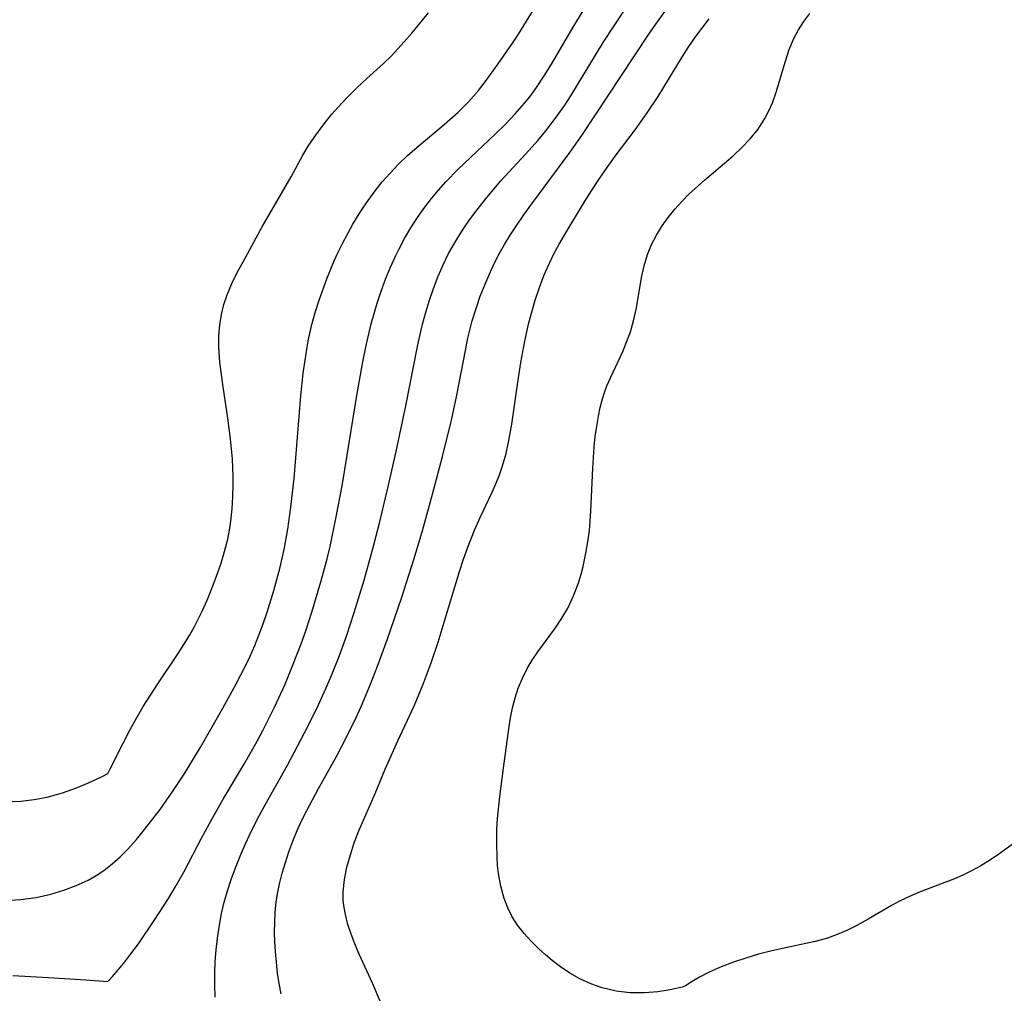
# Model space of a CAD drawing. Header units: metres. Extents: x 1073367 to 1082519, y 1569854 to 1574957.
# Tile 523 of 656: x 1077866 to 1078003, y 1573861 to 1573996. Entities that reach past the tile are written whole.
import ezdxf

# ---------------------------------------------------------------- set-up
doc = ezdxf.new("R2010")
doc.units = ezdxf.units.M
doc.layers.add('CGG_CurvaNivelLidar_v1', color=253, linetype='Continuous', lineweight=30)

msp = doc.modelspace()

# ---------------------------------------------------------------- linework, layer by layer
at = {"layer": 'CGG_CurvaNivelLidar_v1'}
for p, q in [((1077935.3679, 1573993.6183, 72.5), (1077938.1963, 1573998.1609, 72.5)), ((1077954.3988, 1573995.0177, 71), (1077956.5064, 1573997.9655, 71)), ((1077920.6326, 1573993.7701, 73), (1077922.9083, 1573996.5597, 73)), ((1077943.095, 1573994.8057, 72), (1077944.6906, 1573997.4348, 72)), ((1077948.6144, 1573994.7835, 71.5), (1077950.3355, 1573997.3626, 71.5)), ((1077974.8885, 1573995.3851, 70), (1077975.7334, 1573996.4745, 70)), ((1077939.9555, 1573989.4467, 72), (1077943.095, 1573994.8057, 72)), ((1077947.1326, 1573992.4457, 71.5), (1077948.6144, 1573994.7835, 71.5)), ((1077953.3409, 1573993.464, 71), (1077954.3988, 1573995.0177, 71)), ((1077959.8921, 1573993.2243, 70.5), (1077961.7842, 1573995.7213, 70.5)), ((1077974.1396, 1573994.227, 70), (1077974.8885, 1573995.3851, 70)), ((1077919.5697, 1573992.5502, 73), (1077920.6326, 1573993.7701, 73)), ((1077934.4521, 1573992.2256, 72.5), (1077935.3679, 1573993.6183, 72.5)), ((1077944.1576, 1573979.5829, 71), (1077953.3409, 1573993.464, 71)), ((1077973.4951, 1573993.0052, 70), (1077974.1396, 1573994.227, 70)), ((1077917.7841, 1573990.629, 73), (1077919.5697, 1573992.5502, 73)), ((1077932.5731, 1573989.4826, 72.5), (1077934.4521, 1573992.2256, 72.5)), ((1077942.6362, 1573985.0892, 71.5), (1077947.1326, 1573992.4457, 71.5)), ((1077958.9715, 1573991.8892, 70.5), (1077959.8921, 1573993.2243, 70.5)), ((1077972.8677, 1573991.4763, 70), (1077973.4951, 1573993.0052, 70)), ((1077916.6746, 1573989.5595, 73), (1077917.7841, 1573990.629, 73)), ((1077958.0872, 1573990.5079, 70.5), (1077958.9715, 1573991.8892, 70.5)), ((1077972.3456, 1573989.8907, 70), (1077972.8677, 1573991.4763, 70)), ((1077914.3942, 1573987.4785, 73), (1077916.6746, 1573989.5595, 73)), ((1077930.7814, 1573986.9986, 72.5), (1077932.5731, 1573989.4826, 72.5)), ((1077938.951, 1573987.8211, 72), (1077939.9555, 1573989.4467, 72)), ((1077955.5284, 1573986.2794, 70.5), (1077958.0872, 1573990.5079, 70.5)), ((1077971.0783, 1573985.5974, 70), (1077972.3456, 1573989.8907, 70)), ((1077913.012, 1573986.1662, 73), (1077914.3942, 1573987.4785, 73)), ((1077929.8435, 1573985.7986, 72.5), (1077930.7814, 1573986.9986, 72.5)), ((1077937.8924, 1573986.2373, 72), (1077938.951, 1573987.8211, 72)), ((1077911.6671, 1573984.8198, 73), (1077913.012, 1573986.1662, 73)), ((1077928.4799, 1573984.2288, 72.5), (1077929.8435, 1573985.7986, 72.5)), ((1077936.9351, 1573984.9391, 72), (1077937.8924, 1573986.2373, 72)), ((1077954.7069, 1573984.9832, 70.5), (1077955.5284, 1573986.2794, 70.5)), ((1077970.5386, 1573984.0976, 70), (1077971.0783, 1573985.5974, 70)), ((1077910.3665, 1573983.4444, 73), (1077911.6671, 1573984.8198, 73)), ((1077927.0252, 1573982.7856, 72.5), (1077928.4799, 1573984.2288, 72.5)), ((1077934.924, 1573982.5641, 72), (1077936.2101, 1573984.0319, 72)), ((1077936.2101, 1573984.0319, 72), (1077936.9351, 1573984.9391, 72)), ((1077941.789, 1573983.7841, 71.5), (1077942.6362, 1573985.0892, 71.5)), ((1077953.1036, 1573982.5774, 70.5), (1077954.7069, 1573984.9832, 70.5)), ((1077970.0528, 1573982.989, 70), (1077970.5386, 1573984.0976, 70)), ((1077908.7984, 1573981.6184, 73), (1077909.5305, 1573982.5068, 73)), ((1077909.5305, 1573982.5068, 73), (1077910.3665, 1573983.4444, 73)), ((1077925.0904, 1573981.0939, 72.5), (1077927.0252, 1573982.7856, 72.5)), ((1077933.5706, 1573981.1501, 72), (1077934.924, 1573982.5641, 72)), ((1077940.249, 1573981.5991, 71.5), (1077941.789, 1573983.7841, 71.5)), ((1077951.5355, 1573980.3692, 70.5), (1077953.1036, 1573982.5774, 70.5)), ((1077969.4914, 1573981.9191, 70), (1077970.0528, 1573982.989, 70)), ((1077907.9171, 1573980.4686, 73), (1077908.7984, 1573981.6184, 73)), ((1077921.3731, 1573977.9793, 72.5), (1077925.0904, 1573981.0939, 72.5)), ((1077932.1725, 1573979.7714, 72), (1077933.5706, 1573981.1501, 72)), ((1077939.1743, 1573980.2186, 71.5), (1077940.249, 1573981.5991, 71.5)), ((1077968.5527, 1573980.4721, 70), (1077969.4914, 1573981.9191, 70)), ((1077907.0769, 1573979.2865, 73), (1077907.9171, 1573980.4686, 73)), ((1077927.0378, 1573974.9057, 72), (1077932.1725, 1573979.7714, 72)), ((1077938.0509, 1573978.8765, 71.5), (1077939.1743, 1573980.2186, 71.5)), ((1077948.7888, 1573976.7292, 70.5), (1077951.5355, 1573980.3692, 70.5)), ((1077967.4684, 1573979.1177, 70), (1077968.5527, 1573980.4721, 70)), ((1077906.281, 1573978.0754, 73), (1077907.0769, 1573979.2865, 73)), ((1077936.8768, 1573977.5568, 71.5), (1077938.0509, 1573978.8765, 71.5)), ((1077942.5033, 1573977.229, 71), (1077944.1576, 1573979.5829, 71)), ((1077966.3283, 1573977.9177, 70), (1077967.4684, 1573979.1177, 70)), ((1077905.5349, 1573976.8367, 73), (1077906.281, 1573978.0754, 73)), ((1077920.0369, 1573976.7826, 72.5), (1077921.3731, 1573977.9793, 72.5)), ((1077932.9594, 1573973.2867, 71.5), (1077936.8768, 1573977.5568, 71.5)), ((1077937.2547, 1573970.1241, 71), (1077942.5033, 1573977.229, 71)), ((1077965.1082, 1573976.7742, 70), (1077966.3283, 1573977.9177, 70)), ((1077903.9087, 1573973.8543, 73), (1077905.5349, 1573976.8367, 73)), ((1077918.7392, 1573975.5495, 72.5), (1077920.0369, 1573976.7826, 72.5)), ((1077947.3239, 1573974.6634, 70.5), (1077948.7888, 1573976.7292, 70.5)), ((1077961.1814, 1573973.4172, 70), (1077965.1082, 1573976.7742, 70)), ((1077916.5082, 1573973.1333, 72.5), (1077917.5966, 1573974.3761, 72.5)), ((1077917.5966, 1573974.3761, 72.5), (1077918.7392, 1573975.5495, 72.5)), ((1077925.3202, 1573973.1473, 72), (1077927.0378, 1573974.9057, 72)), ((1077946.4321, 1573973.3429, 70.5), (1077947.3239, 1573974.6634, 70.5)), ((1077901.7191, 1573970.1099, 73), (1077903.9087, 1573973.8543, 73)), ((1077915.3819, 1573971.7089, 72.5), (1077916.5082, 1573973.1333, 72.5)), ((1077924.3067, 1573972.0116, 72), (1077925.3202, 1573973.1473, 72)), ((1077931.0005, 1573970.9768, 71.5), (1077932.9594, 1573973.2867, 71.5)), ((1077944.6875, 1573970.5987, 70.5), (1077946.4321, 1573973.3429, 70.5)), ((1077959.7959, 1573972.2034, 70), (1077961.1814, 1573973.4172, 70)), ((1077914.3182, 1573970.2316, 72.5), (1077915.3819, 1573971.7089, 72.5)), ((1077923.3361, 1573970.8404, 72), (1077924.3067, 1573972.0116, 72)), ((1077959.0145, 1573971.4754, 70), (1077959.7959, 1573972.2034, 70)), ((1077913.3144, 1573968.7084, 72.5), (1077914.3182, 1573970.2316, 72.5)), ((1077922.4105, 1573969.6344, 72), (1077923.3361, 1573970.8404, 72)), ((1077929.7877, 1573969.442, 71.5), (1077931.0005, 1573970.9768, 71.5)), ((1077941.7828, 1573965.854, 70.5), (1077944.6875, 1573970.5987, 70.5)), ((1077957.0221, 1573969.3535, 70), (1077957.9892, 1573970.4372, 70)), ((1077957.9892, 1573970.4372, 70), (1077959.0145, 1573971.4754, 70)), ((1077899.9478, 1573966.9928, 73), (1077901.7191, 1573970.1099, 73)), ((1077921.42, 1573968.2271, 72), (1077922.4105, 1573969.6344, 72)), ((1077928.623, 1573967.8753, 71.5), (1077929.7877, 1573969.442, 71.5)), ((1077936.1347, 1573968.5665, 71), (1077937.2547, 1573970.1241, 71)), ((1077956.1184, 1573968.2273, 70), (1077957.0221, 1573969.3535, 70)), ((1077912.4496, 1573967.2808, 72.5), (1077913.3144, 1573968.7084, 72.5)), ((1077920.488, 1573966.7802, 72), (1077921.42, 1573968.2271, 72)), ((1077927.7267, 1573966.5883, 71.5), (1077928.623, 1573967.8753, 71.5)), ((1077935.0465, 1573966.992, 71), (1077936.1347, 1573968.5665, 71)), ((1077955.2864, 1573967.0595, 70), (1077956.1184, 1573968.2273, 70)), ((1077897.2422, 1573962.0838, 73), (1077899.9478, 1573966.9928, 73)), ((1077911.7335, 1573966.0103, 72.5), (1077912.4496, 1573967.2808, 72.5)), ((1077919.6134, 1573965.2974, 72), (1077920.488, 1573966.7802, 72)), ((1077926.8782, 1573965.2734, 71.5), (1077927.7267, 1573966.5883, 71.5)), ((1077934.2311, 1573965.7488, 71), (1077935.0465, 1573966.992, 71)), ((1077954.4982, 1573965.7818, 70), (1077955.2864, 1573967.0595, 70)), ((1077911.0538, 1573964.7188, 72.5), (1077911.7335, 1573966.0103, 72.5)), ((1077918.7995, 1573963.7802, 72), (1077919.6134, 1573965.2974, 72)), ((1077926.2754, 1573964.2565, 71.5), (1077926.8782, 1573965.2734, 71.5)), ((1077933.4533, 1573964.486, 71), (1077934.2311, 1573965.7488, 71)), ((1077941.0151, 1573964.533, 70.5), (1077941.7828, 1573965.854, 70.5)), ((1077953.8144, 1573964.4583, 70), (1077954.4982, 1573965.7818, 70)), ((1077909.8742, 1573962.2122, 72.5), (1077910.4132, 1573963.4068, 72.5)), ((1077910.4132, 1573963.4068, 72.5), (1077911.0538, 1573964.7188, 72.5)), ((1077918.386, 1573962.9426, 72), (1077918.7995, 1573963.7802, 72)), ((1077925.71, 1573963.2191, 71.5), (1077926.2754, 1573964.2565, 71.5)), ((1077932.7236, 1573963.1981, 71), (1077933.4533, 1573964.486, 71)), ((1077940.2934, 1573963.1901, 70.5), (1077941.0151, 1573964.533, 70.5)), ((1077953.2515, 1573963.0886, 70), (1077953.8144, 1573964.4583, 70)), ((1077896.4422, 1573960.5728, 73), (1077897.2422, 1573962.0838, 73)), ((1077908.8538, 1573959.712, 72.5), (1077909.8742, 1573962.2122, 72.5)), ((1077917.6554, 1573961.3279, 72), (1077918.386, 1573962.9426, 72)), ((1077924.9562, 1573961.6717, 71.5), (1077925.71, 1573963.2191, 71.5)), ((1077932.0676, 1573961.9171, 71), (1077932.7236, 1573963.1981, 71)), ((1077939.3854, 1573961.2739, 70.5), (1077940.2934, 1573963.1901, 70.5)), ((1077952.7804, 1573961.5165, 70), (1077953.2515, 1573963.0886, 70)), ((1077916.9853, 1573959.6841, 72), (1077917.6554, 1573961.3279, 72)), ((1077924.2747, 1573960.0881, 71.5), (1077924.9562, 1573961.6717, 71.5)), ((1077931.4577, 1573960.6126, 71), (1077932.0676, 1573961.9171, 71)), ((1077938.9639, 1573960.2824, 70.5), (1077939.3854, 1573961.2739, 70.5)), ((1077952.4291, 1573959.9038, 70), (1077952.7804, 1573961.5165, 70)), ((1077895.7003, 1573959.049, 73), (1077896.4422, 1573960.5728, 73)), ((1077907.7806, 1573956.7547, 72.5), (1077908.8538, 1573959.712, 72.5)), ((1077916.3687, 1573958.0167, 72), (1077916.9853, 1573959.6841, 72)), ((1077923.615, 1573958.3637, 71.5), (1077924.2747, 1573960.0881, 71.5)), ((1077930.7527, 1573958.9678, 71), (1077931.4577, 1573960.6126, 71)), ((1077938.3005, 1573958.5329, 70.5), (1077938.9639, 1573960.2824, 70.5)), ((1077951.708, 1573955.7041, 70), (1077952.4291, 1573959.9038, 70)), ((1077895.0513, 1573957.5005, 73), (1077895.7003, 1573959.049, 73)), ((1077915.803, 1573956.3289, 72), (1077916.3687, 1573958.0167, 72)), ((1077923.0624, 1573956.7473, 71.5), (1077923.615, 1573958.3637, 71.5)), ((1077930.1031, 1573957.2988, 71), (1077930.7527, 1573958.9678, 71)), ((1077937.7104, 1573956.7509, 70.5), (1077938.3005, 1573958.5329, 70.5)), ((1077894.595, 1573956.1425, 73), (1077895.0513, 1573957.5005, 73)), ((1077907.2341, 1573955.0465, 72.5), (1077907.7806, 1573956.7547, 72.5)), ((1077922.5607, 1573955.1112, 71.5), (1077923.0624, 1573956.7473, 71.5)), ((1077929.5122, 1573955.6075, 71), (1077930.1031, 1573957.2988, 71)), ((1077937.1823, 1573954.9442, 70.5), (1077937.7104, 1573956.7509, 70.5)), ((1077894.2443, 1573954.7601, 73), (1077894.595, 1573956.1425, 73)), ((1077914.975, 1573953.468, 72), (1077915.803, 1573956.3289, 72)), ((1077928.988, 1573953.8936, 71), (1077929.5122, 1573955.6075, 71)), ((1077951.3133, 1573953.892, 70), (1077951.708, 1573955.7041, 70)), ((1077894.0106, 1573953.3559, 73), (1077894.2443, 1573954.7601, 73)), ((1077906.7809, 1573953.3994, 72.5), (1077907.2341, 1573955.0465, 72.5)), ((1077922.1095, 1573953.4576, 71.5), (1077922.5607, 1573955.1112, 71.5)), ((1077928.3898, 1573951.5022, 71), (1077928.988, 1573953.8936, 71)), ((1077936.7858, 1573953.4205, 70.5), (1077937.1823, 1573954.9442, 70.5)), ((1077950.8858, 1573952.3989, 70), (1077951.3133, 1573953.892, 70)), ((1077893.8986, 1573951.8176, 73), (1077894.0106, 1573953.3559, 73)), ((1077906.2804, 1573951.1104, 72.5), (1077906.7809, 1573953.3994, 72.5)), ((1077914.2795, 1573950.4934, 72), (1077914.975, 1573953.468, 72)), ((1077921.4444, 1573950.5876, 71.5), (1077922.1095, 1573953.4576, 71.5)), ((1077936.2626, 1573951.0722, 70.5), (1077936.7858, 1573953.4205, 70.5)), ((1077893.906, 1573950.2608, 73), (1077893.8986, 1573951.8176, 73)), ((1077906.0134, 1573949.6291, 72.5), (1077906.2804, 1573951.1104, 72.5)), ((1077928.0342, 1573949.8047, 71), (1077928.3898, 1573951.5022, 71)), ((1077950.3637, 1573950.9385, 70), (1077950.8858, 1573952.3989, 70)), ((1077894.0469, 1573948.1898, 73), (1077893.906, 1573950.2608, 73)), ((1077913.824, 1573948.215, 72), (1077914.2795, 1573950.4934, 72)), ((1077919.771, 1573942.1308, 71.5), (1077921.4444, 1573950.5876, 71.5)), ((1077926.8592, 1573943.5985, 71), (1077928.0342, 1573949.8047, 71)), ((1077935.715, 1573948.1347, 70.5), (1077936.2626, 1573951.0722, 70.5)), ((1077949.8187, 1573949.6561, 70), (1077950.3637, 1573950.9385, 70)), ((1077905.5812, 1573946.6413, 72.5), (1077906.0134, 1573949.6291, 72.5)), ((1077948.1148, 1573946.0119, 70), (1077949.8187, 1573949.6561, 70)), ((1077894.4284, 1573945.0776, 73), (1077894.0469, 1573948.1898, 73)), ((1077913.0038, 1573943.5428, 72), (1077913.824, 1573948.215, 72)), ((1077935.2314, 1573945.0967, 70.5), (1077935.715, 1573948.1347, 70.5)), ((1077905.2604, 1573943.5217, 72.5), (1077905.5812, 1573946.6413, 72.5)), ((1077947.6375, 1573944.8746, 70), (1077948.1148, 1573946.0119, 70)), ((1077895.1276, 1573940.4075, 73), (1077894.4284, 1573945.0776, 73)), ((1077934.4431, 1573939.5835, 70.5), (1077935.2314, 1573945.0967, 70.5)), ((1077947.3098, 1573943.9868, 70), (1077947.6375, 1573944.8746, 70)), ((1077904.3159, 1573932.0425, 72.5), (1077905.2604, 1573943.5217, 72.5)), ((1077911.678, 1573935.3023, 72), (1077913.0038, 1573943.5428, 72)), ((1077926.1045, 1573940.1587, 71), (1077926.8592, 1573943.5985, 71)), ((1077946.7115, 1573941.9022, 70), (1077947.0212, 1573943.0835, 70)), ((1077947.0212, 1573943.0835, 70), (1077947.3098, 1573943.9868, 70)), ((1077918.4413, 1573935.7817, 71.5), (1077919.771, 1573942.1308, 71.5)), ((1077946.4578, 1573940.6994, 70), (1077946.7115, 1573941.9022, 70)), ((1077895.499, 1573937.547, 73), (1077895.1276, 1573940.4075, 73)), ((1077946.2189, 1573939.2996, 70), (1077946.4578, 1573940.6994, 70)), ((1077924.8654, 1573935.1133, 71), (1077926.1045, 1573940.1587, 71)), ((1077934.0678, 1573937.3026, 70.5), (1077934.4431, 1573939.5835, 70.5)), ((1077946.0269, 1573937.8816, 70), (1077946.2189, 1573939.2996, 70)), ((1077895.7646, 1573934.8004, 73), (1077895.499, 1573937.547, 73)), ((1077945.8768, 1573936.4496, 70), (1077946.0269, 1573937.8816, 70)), ((1077933.6791, 1573935.5443, 70.5), (1077934.0678, 1573937.3026, 70.5)), ((1077945.6711, 1573933.476, 70), (1077945.8768, 1573936.4496, 70)), ((1077895.8811, 1573932.3533, 73), (1077895.7646, 1573934.8004, 73)), ((1077910.9572, 1573931.0623, 72), (1077911.678, 1573935.3023, 72)), ((1077917.4012, 1573931.1356, 71.5), (1077918.4413, 1573935.7817, 71.5)), ((1077923.6273, 1573930.3805, 71), (1077924.8654, 1573935.1133, 71)), ((1077933.1849, 1573933.8161, 70.5), (1077933.6791, 1573935.5443, 70.5)), ((1077932.7426, 1573932.5482, 70.5), (1077933.1849, 1573933.8161, 70.5)), ((1077945.4111, 1573927.524, 70), (1077945.6711, 1573933.476, 70)), ((1077895.8868, 1573931.221, 73), (1077895.8811, 1573932.3533, 73)), ((1077903.8756, 1573928.0757, 72.5), (1077904.3159, 1573932.0425, 72.5)), ((1077932.2468, 1573931.2987, 70.5), (1077932.7426, 1573932.5482, 70.5)), ((1077895.8412, 1573929.5258, 73), (1077895.8868, 1573931.221, 73)), ((1077910.1168, 1573926.497, 72), (1077910.9572, 1573931.0623, 72)), ((1077916.1419, 1573925.873, 71.5), (1077917.4012, 1573931.1356, 71.5)), ((1077931.7081, 1573930.065, 70.5), (1077932.2468, 1573931.2987, 70.5)), ((1077895.7302, 1573927.8373, 73), (1077895.8412, 1573929.5258, 73)), ((1077922.1441, 1573925.0003, 71), (1077923.6273, 1573930.3805, 71)), ((1077930.0751, 1573926.6344, 70.5), (1077931.7081, 1573930.065, 70.5)), ((1077903.4451, 1573925.0478, 72.5), (1077903.8756, 1573928.0757, 72.5)), ((1077895.5489, 1573926.159, 73), (1077895.7302, 1573927.8373, 73)), ((1077929.2849, 1573924.9013, 70.5), (1077930.0751, 1573926.6344, 70.5)), ((1077945.3216, 1573926.1314, 70), (1077945.4111, 1573927.524, 70)), ((1077895.3599, 1573924.9028, 73), (1077895.5489, 1573926.159, 73)), ((1077909.2876, 1573922.6192, 72), (1077910.1168, 1573926.497, 72)), ((1077915.1911, 1573922.1653, 71.5), (1077916.1419, 1573925.873, 71.5)), ((1077945.2002, 1573924.8501, 70), (1077945.3216, 1573926.1314, 70)), ((1077895.1194, 1573923.6572, 73), (1077895.3599, 1573924.9028, 73)), ((1077902.9252, 1573922.2215, 72.5), (1077903.4451, 1573925.0478, 72.5)), ((1077920.9522, 1573920.9617, 71), (1077922.1441, 1573925.0003, 71)), ((1077928.3518, 1573922.5453, 70.5), (1077929.2849, 1573924.9013, 70.5)), ((1077945.0386, 1573923.5764, 70), (1077945.2002, 1573924.8501, 70)), ((1077894.6877, 1573921.9247, 73), (1077895.1194, 1573923.6572, 73)), ((1077908.8779, 1573920.9242, 72), (1077909.2876, 1573922.6192, 72)), ((1077927.7702, 1573920.867, 70.5), (1077928.3518, 1573922.5453, 70.5)), ((1077944.725, 1573921.7071, 70), (1077945.0386, 1573923.5764, 70)), ((1077894.1679, 1573920.2126, 73), (1077894.6877, 1573921.9247, 73)), ((1077902.3251, 1573919.5962, 72.5), (1077902.9252, 1573922.2215, 72.5)), ((1077914.0181, 1573917.9909, 71.5), (1077915.1911, 1573922.1653, 71.5)), ((1077944.3259, 1573919.8655, 70), (1077944.725, 1573921.7071, 70)), ((1077893.5834, 1573918.5165, 73), (1077894.1679, 1573920.2126, 73)), ((1077908.0387, 1573917.7447, 72), (1077908.8779, 1573920.9242, 72)), ((1077919.1767, 1573915.4933, 71), (1077920.9522, 1573920.9617, 71)), ((1077927.2272, 1573919.1691, 70.5), (1077927.7702, 1573920.867, 70.5)), ((1077944.0463, 1573918.7859, 70), (1077944.3259, 1573919.8655, 70)), ((1077892.9416, 1573916.8145, 73), (1077893.5834, 1573918.5165, 73)), ((1077901.5066, 1573916.5363, 72.5), (1077902.3251, 1573919.5962, 72.5)), ((1077925.1066, 1573912.1367, 70.5), (1077927.2272, 1573919.1691, 70.5)), ((1077943.7272, 1573917.7225, 70), (1077944.0463, 1573918.7859, 70)), ((1077906.7812, 1573913.5288, 72), (1077908.0387, 1573917.7447, 72)), ((1077912.6543, 1573913.5179, 71.5), (1077914.0181, 1573917.9909, 71.5)), ((1077943.286, 1573916.4839, 70), (1077943.7272, 1573917.7225, 70)), ((1077892.2892, 1573915.2262, 73), (1077892.9416, 1573916.8145, 73)), ((1077900.5759, 1573913.5265, 72.5), (1077901.5066, 1573916.5363, 72.5)), ((1077942.7764, 1573915.2766, 70), (1077943.286, 1573916.4839, 70)), ((1077891.5837, 1573913.6605, 73), (1077892.2892, 1573915.2262, 73)), ((1077917.1888, 1573909.7146, 71), (1077919.1767, 1573915.4933, 71)), ((1077942.1974, 1573914.1051, 70), (1077942.7764, 1573915.2766, 70)), ((1077890.5156, 1573911.5548, 73), (1077891.5837, 1573913.6605, 73)), ((1077900.0202, 1573911.9218, 72.5), (1077900.5759, 1573913.5265, 72.5)), ((1077905.9199, 1573910.9572, 72), (1077906.7812, 1573913.5288, 72)), ((1077911.6003, 1573910.3623, 71.5), (1077912.6543, 1573913.5179, 71.5)), ((1077941.3923, 1573912.7204, 70), (1077942.1974, 1573914.1051, 70)), ((1077889.8092, 1573910.2906, 73), (1077890.5156, 1573911.5548, 73)), ((1077898.8625, 1573908.9308, 72.5), (1077900.0202, 1573911.9218, 72.5)), ((1077924.2517, 1573909.4081, 70.5), (1077925.1066, 1573912.1367, 70.5)), ((1077940.5025, 1573911.3918, 70), (1077941.3923, 1573912.7204, 70)), ((1077889.0656, 1573909.0492, 73), (1077889.8092, 1573910.2906, 73)), ((1077905.2798, 1573909.1668, 72), (1077905.9199, 1573910.9572, 72)), ((1077910.5827, 1573907.5415, 71.5), (1077911.6003, 1573910.3623, 71.5)), ((1077938.0426, 1573908.039, 70), (1077940.5025, 1573911.3918, 70)), ((1077888.2798, 1573907.8279, 73), (1077889.0656, 1573909.0492, 73)), ((1077898.2246, 1573907.4598, 72.5), (1077898.8625, 1573908.9308, 72.5)), ((1077904.1136, 1573906.1103, 72), (1077905.2798, 1573909.1668, 72)), ((1077915.8653, 1573906.0699, 71), (1077917.1888, 1573909.7146, 71)), ((1077923.2785, 1573906.5165, 70.5), (1077924.2517, 1573909.4081, 70.5)), ((1077885.4349, 1573903.6312, 73), (1077888.2798, 1573907.8279, 73)), ((1077897.6313, 1573906.1918, 72.5), (1077898.2246, 1573907.4598, 72.5)), ((1077909.491, 1573904.7503, 71.5), (1077910.5827, 1573907.5415, 71.5)), ((1077937.2964, 1573906.9109, 70), (1077938.0426, 1573908.039, 70)), ((1077896.2642, 1573903.5114, 72.5), (1077897.6313, 1573906.1918, 72.5)), ((1077903.0639, 1573903.5796, 72), (1077904.1136, 1573906.1103, 72)), ((1077922.1848, 1573903.5755, 70.5), (1077923.2785, 1573906.5165, 70.5)), ((1077936.6077, 1573905.7484, 70), (1077937.2964, 1573906.9109, 70)), ((1077908.7779, 1573903.0652, 71.5), (1077909.491, 1573904.7503, 71.5)), ((1077914.8939, 1573903.5648, 71), (1077915.8653, 1573906.0699, 71)), ((1077935.9249, 1573904.3994, 70), (1077936.6077, 1573905.7484, 70)), ((1077883.4312, 1573900.4573, 73), (1077885.4349, 1573903.6312, 73)), ((1077894.4413, 1573900.2296, 72.5), (1077896.2642, 1573903.5114, 72.5)), ((1077901.5992, 1573900.3854, 72), (1077903.0639, 1573903.5796, 72)), ((1077913.5862, 1573900.4628, 71), (1077914.8939, 1573903.5648, 71)), ((1077920.9964, 1573900.6791, 70.5), (1077922.1848, 1573903.5755, 70.5)), ((1077935.3497, 1573903.0008, 70), (1077935.9249, 1573904.3994, 70)), ((1077907.6458, 1573900.5932, 71.5), (1077908.7779, 1573903.0652, 71.5)), ((1077934.9223, 1573901.6688, 70), (1077935.3497, 1573903.0008, 70)), ((1077918.6894, 1573895.7209, 70.5), (1077920.9964, 1573900.6791, 70.5)), ((1077934.5776, 1573900.3029, 70), (1077934.9223, 1573901.6688, 70)), ((1077882.491, 1573898.8526, 73), (1077883.4312, 1573900.4573, 73)), ((1077891.319, 1573894.7675, 72.5), (1077894.4413, 1573900.2296, 72.5)), ((1077900.0206, 1573897.2275, 72), (1077901.5992, 1573900.3854, 72)), ((1077906.2635, 1573897.7827, 71.5), (1077907.6458, 1573900.5932, 71.5)), ((1077912.8903, 1573898.9309, 71), (1077913.5862, 1573900.4628, 71)), ((1077934.2963, 1573898.9104, 70), (1077934.5776, 1573900.3029, 70)), ((1077881.6252, 1573897.2885, 73), (1077882.491, 1573898.8526, 73)), ((1077911.5818, 1573896.2421, 71), (1077912.8903, 1573898.9309, 71)), ((1077934.0911, 1573897.6941, 70), (1077934.2963, 1573898.9104, 70)), ((1077880.6442, 1573895.3975, 73), (1077881.6252, 1573897.2885, 73)), ((1077899.1945, 1573895.6676, 72), (1077900.0206, 1573897.2275, 72)), ((1077904.8077, 1573894.979, 71.5), (1077906.2635, 1573897.7827, 71.5)), ((1077933.2909, 1573891.9287, 70), (1077934.0911, 1573897.6941, 70)), ((1077878.8659, 1573891.8416, 73), (1077880.6442, 1573895.3975, 73)), ((1077897.4439, 1573892.5652, 72), (1077899.1945, 1573895.6676, 72)), ((1077910.2235, 1573893.6379, 71), (1077911.5818, 1573896.2421, 71)), ((1077916.9366, 1573891.7945, 70.5), (1077918.6894, 1573895.7209, 70.5)), ((1077889.0956, 1573891.0978, 72.5), (1077891.319, 1573894.7675, 72.5)), ((1077903.3813, 1573892.3529, 71.5), (1077904.8077, 1573894.979, 71.5)), ((1077894.4952, 1573887.6318, 72), (1077897.4439, 1573892.5652, 72)), ((1077907.6259, 1573888.9986, 71), (1077910.2235, 1573893.6379, 71)), ((1077877.7296, 1573890.7739, 73), (1077878.5, 1573891.174, 73)), ((1077878.5, 1573891.174, 73), (1077878.8659, 1573891.8416, 73)), ((1077887.5372, 1573888.7303, 72.5), (1077889.0956, 1573891.0978, 72.5)), ((1077900.315, 1573886.8607, 71.5), (1077903.3813, 1573892.3529, 71.5)), ((1077915.5177, 1573888.4282, 70.5), (1077916.9366, 1573891.7945, 70.5)), ((1077932.7907, 1573888.0062, 70), (1077933.2909, 1573891.9287, 70)), ((1077874.1878, 1573889.2183, 73), (1077875.8496, 1573889.9057, 73)), ((1077875.8496, 1573889.9057, 73), (1077877.7296, 1573890.7739, 73)), ((1077870.1416, 1573887.9338, 73), (1077872.2623, 1573888.5288, 73)), ((1077872.2623, 1573888.5288, 73), (1077874.1878, 1573889.2183, 73)), ((1077885.7469, 1573886.2108, 72.5), (1077887.5372, 1573888.7303, 72.5)), ((1077906.0169, 1573885.9875, 71), (1077907.6259, 1573888.9986, 71)), ((1077913.2572, 1573883.2315, 70.5), (1077915.5177, 1573888.4282, 70.5)), ((1077864.2341, 1573887.2433, 73), (1077866.4787, 1573887.3578, 73)), ((1077866.4787, 1573887.3578, 73), (1077868.3288, 1573887.5823, 73)), ((1077868.3288, 1573887.5823, 73), (1077870.1416, 1573887.9338, 73)), ((1077892.8687, 1573884.7889, 72), (1077894.4952, 1573887.6318, 72)), ((1077932.4959, 1573884.9453, 70), (1077932.7907, 1573888.0062, 70)), ((1077883.6087, 1573883.4134, 72.5), (1077885.7469, 1573886.2108, 72.5)), ((1077899.485, 1573885.3242, 71.5), (1077900.315, 1573886.8607, 71.5)), ((1077905.3534, 1573884.6384, 71), (1077906.0169, 1573885.9875, 71)), ((1077891.4966, 1573882.2432, 72), (1077892.8687, 1573884.7889, 72)), ((1077898.4713, 1573883.3491, 71.5), (1077899.485, 1573885.3242, 71.5)), ((1077904.7335, 1573883.2724, 71), (1077905.3534, 1573884.6384, 71)), ((1077932.4058, 1573883.4177, 70), (1077932.4959, 1573884.9453, 70)), ((1077882.4693, 1573882.0397, 72.5), (1077883.6087, 1573883.4134, 72.5)), ((1077897.5268, 1573881.3448, 71.5), (1077898.4713, 1573883.3491, 71.5)), ((1077904.1431, 1573881.825, 71), (1077904.7335, 1573883.2724, 71)), ((1077912.64, 1573881.5823, 70.5), (1077913.2572, 1573883.2315, 70.5)), ((1077932.3692, 1573881.4782, 70), (1077932.4058, 1573883.4177, 70)), ((1078007.6478, 1573884.2277, 70), (1078002.0269, 1573880.1106, 70)), ((1077881.2851, 1573880.7223, 72.5), (1077882.4693, 1573882.0397, 72.5)), ((1077889.0957, 1573877.6364, 72), (1077891.4966, 1573882.2432, 72)), ((1077903.6067, 1573880.3594, 71), (1077904.1431, 1573881.825, 71)), ((1077912.1028, 1573879.9212, 70.5), (1077912.64, 1573881.5823, 70.5)), ((1077880.2361, 1573879.6642, 72.5), (1077881.2851, 1573880.7223, 72.5)), ((1077896.835, 1573879.7509, 71.5), (1077897.5268, 1573881.3448, 71.5)), ((1077903.119, 1573878.88, 71), (1077903.6067, 1573880.3594, 71)), ((1077932.4232, 1573879.5554, 70), (1077932.3692, 1573881.4782, 70)), ((1077879.1376, 1573878.6746, 72.5), (1077880.2361, 1573879.6642, 72.5)), ((1077896.188, 1573878.1414, 71.5), (1077896.835, 1573879.7509, 71.5)), ((1077902.6848, 1573877.4055, 71), (1077903.119, 1573878.88, 71)), ((1077911.6378, 1573878.2169, 70.5), (1077912.1028, 1573879.9212, 70.5)), ((1077932.5, 1573878.4435, 70), (1077932.4232, 1573879.5554, 70)), ((1078000.7257, 1573879.2278, 70), (1077999.3983, 1573878.3996, 70)), ((1078002.0269, 1573880.1106, 70), (1078000.7257, 1573879.2278, 70)), ((1077876.9118, 1573877.0657, 72.5), (1077877.9797, 1573877.7711, 72.5)), ((1077877.9797, 1573877.7711, 72.5), (1077879.1376, 1573878.6746, 72.5)), ((1077887.9805, 1573875.6608, 72), (1077889.0957, 1573877.6364, 72)), ((1077895.5906, 1573876.5165, 71.5), (1077896.188, 1573878.1414, 71.5)), ((1077911.2923, 1573876.5141, 70.5), (1077911.6378, 1573878.2169, 70.5)), ((1077932.6176, 1573877.3439, 70), (1077932.5, 1573878.4435, 70)), ((1077998.0377, 1573877.6427, 70), (1077996.9086, 1573877.0924, 70)), ((1077999.3983, 1573878.3996, 70), (1077998.0377, 1573877.6427, 70)), ((1077874.1398, 1573875.6613, 72.5), (1077875.7963, 1573876.4363, 72.5)), ((1077875.7963, 1573876.4363, 72.5), (1077876.9118, 1573877.0657, 72.5)), ((1077895.073, 1573874.9434, 71.5), (1077895.5906, 1573876.5165, 71.5)), ((1077902.3466, 1573876.0775, 71), (1077902.6848, 1573877.4055, 71)), ((1077911.1153, 1573874.8144, 70.5), (1077911.2923, 1573876.5141, 70.5)), ((1077932.9214, 1573875.5712, 70), (1077932.6176, 1573877.3439, 70)), ((1077995.7586, 1573876.5915, 70), (1077990.7818, 1573874.6951, 70)), ((1077996.9086, 1573877.0924, 70), (1077995.7586, 1573876.5915, 70)), ((1077870.6462, 1573874.4835, 72.5), (1077872.4185, 1573875.0131, 72.5)), ((1077872.4185, 1573875.0131, 72.5), (1077874.1398, 1573875.6613, 72.5)), ((1077886.9032, 1573873.8767, 72), (1077887.9805, 1573875.6608, 72)), ((1077894.6228, 1573873.353, 71.5), (1077895.073, 1573874.9434, 71.5)), ((1077901.8505, 1573873.3921, 71), (1077902.0648, 1573874.7398, 71)), ((1077902.0648, 1573874.7398, 71), (1077902.3466, 1573876.0775, 71)), ((1077911.1244, 1573873.6078, 70.5), (1077911.1153, 1573874.8144, 70.5)), ((1077933.3923, 1573873.8597, 70), (1077932.9214, 1573875.5712, 70)), ((1077864.2092, 1573873.5779, 72.5), (1077866.4696, 1573873.7518, 72.5)), ((1077866.4696, 1573873.7518, 72.5), (1077868.6027, 1573874.0346, 72.5)), ((1077868.6027, 1573874.0346, 72.5), (1077870.6462, 1573874.4835, 72.5)), ((1077884.9498, 1573870.8224, 72), (1077886.9032, 1573873.8767, 72)), ((1077901.7073, 1573871.9723, 71), (1077901.8505, 1573873.3921, 71)), ((1077911.2285, 1573872.6217, 70.5), (1077911.1244, 1573873.6078, 70.5)), ((1077933.9001, 1573872.5772, 70), (1077933.3923, 1573873.8597, 70)), ((1077988.05, 1573873.4574, 70), (1077987.0218, 1573872.9007, 70)), ((1077989.03, 1573873.9407, 70), (1077988.05, 1573873.4574, 70)), ((1077990.7818, 1573874.6951, 70), (1077989.03, 1573873.9407, 70)), ((1077894.26, 1573871.7807, 71.5), (1077894.6228, 1573873.353, 71.5)), ((1077911.41, 1573871.6387, 70.5), (1077911.2285, 1573872.6217, 70.5)), ((1077934.5266, 1573871.3508, 70), (1077933.9001, 1573872.5772, 70)), ((1077987.0218, 1573872.9007, 70), (1077983.7889, 1573871.0165, 70)), ((1077882.7571, 1573867.607, 72), (1077884.9498, 1573870.8224, 72)), ((1077893.9654, 1573870.193, 71.5), (1077894.26, 1573871.7807, 71.5)), ((1077901.635, 1573870.5434, 71), (1077901.7073, 1573871.9723, 71)), ((1077911.7646, 1573870.2842, 70.5), (1077911.41, 1573871.6387, 70.5)), ((1077935.2662, 1573870.1872, 70), (1077934.5266, 1573871.3508, 70)), ((1077983.7889, 1573871.0165, 70), (1077982.1541, 1573870.1053, 70)), ((1077893.7006, 1573868.3662, 71.5), (1077893.9654, 1573870.193, 71.5)), ((1077901.6196, 1573869.212, 71), (1077901.635, 1573870.5434, 71)), ((1077912.2144, 1573868.9324, 70.5), (1077911.7646, 1573870.2842, 70.5)), ((1077936.1597, 1573869.037, 70), (1077935.2662, 1573870.1872, 70)), ((1077980.8564, 1573869.4568, 70), (1077979.5303, 1573868.8767, 70)), ((1077982.1541, 1573870.1053, 70), (1077980.8564, 1573869.4568, 70)), ((1077893.524, 1573866.753, 71.5), (1077893.7006, 1573868.3662, 71.5)), ((1077901.6492, 1573867.8767, 71), (1077901.6196, 1573869.212, 71)), ((1077912.7364, 1573867.5821, 70.5), (1077912.2144, 1573868.9324, 70.5)), ((1077937.1495, 1573867.9506, 70), (1077936.1597, 1573869.037, 70)), ((1077938.2115, 1573866.915, 70), (1077937.1495, 1573867.9506, 70)), ((1077978.1741, 1573868.3801, 70), (1077976.4645, 1573867.8989, 70)), ((1077979.5303, 1573868.8767, 70), (1077978.1741, 1573868.3801, 70)), ((1077881.7278, 1573866.1938, 72), (1077882.7571, 1573867.607, 72)), ((1077893.4003, 1573865.1336, 71.5), (1077893.524, 1573866.753, 71.5)), ((1077901.7224, 1573866.5393, 71), (1077901.6492, 1573867.8767, 71)), ((1077913.3375, 1573866.1708, 70.5), (1077912.7364, 1573867.5821, 70.5)), ((1077939.1246, 1573866.0939, 70), (1077938.2115, 1573866.915, 70)), ((1077970.2921, 1573866.5619, 70), (1077968.6274, 1573866.1457, 70)), ((1077971.9392, 1573866.9304, 70), (1077970.2921, 1573866.5619, 70)), ((1077976.4645, 1573867.8989, 70), (1077971.9392, 1573866.9304, 70)), ((1077880.7381, 1573864.9116, 72), (1077881.7278, 1573866.1938, 72)), ((1077901.8552, 1573865.0423, 71), (1077901.7224, 1573866.5393, 71)), ((1077915.1578, 1573862.1364, 70.5), (1077913.3375, 1573866.1708, 70.5)), ((1077940.0619, 1573865.2934, 70), (1077939.1246, 1573866.0939, 70)), ((1077941.1863, 1573864.3967, 70), (1077940.0619, 1573865.2934, 70)), ((1077966.9842, 1573865.6752, 70), (1077965.1438, 1573865.0574, 70)), ((1077968.6274, 1573866.1457, 70), (1077966.9842, 1573865.6752, 70)), ((1077879.1816, 1573863.054, 72), (1077880.7381, 1573864.9116, 72)), ((1077893.3354, 1573863.5099, 71.5), (1077893.4003, 1573865.1336, 71.5)), ((1077902.0371, 1573863.5464, 71), (1077901.8552, 1573865.0423, 71)), ((1077942.4894, 1573863.5205, 70), (1077941.1863, 1573864.3967, 70)), ((1077963.4395, 1573864.3882, 70), (1077961.8121, 1573863.6498, 70)), ((1077965.1438, 1573865.0574, 70), (1077963.4395, 1573864.3882, 70)), ((1077865.3548, 1573863.2233, 72), (1077870.3266, 1573862.9512, 72)), ((1077870.3266, 1573862.9512, 72), (1077875.4816, 1573862.6168, 72)), ((1077875.4816, 1573862.6168, 72), (1077878.5, 1573862.3846, 72)), ((1077878.5, 1573862.3846, 72), (1077878.7109, 1573862.5508, 72)), ((1077878.7109, 1573862.5508, 72), (1077879.1816, 1573863.054, 72)), ((1077893.3353, 1573861.8552, 71.5), (1077893.3354, 1573863.5099, 71.5)), ((1077902.2532, 1573862.1155, 71), (1077902.0371, 1573863.5464, 71)), ((1077943.8808, 1573862.743, 70), (1077942.4894, 1573863.5205, 70)), ((1077945.3914, 1573862.0581, 70), (1077943.8808, 1573862.743, 70)), ((1077960.4536, 1573862.9562, 70), (1077959.4143, 1573862.3736, 70)), ((1077961.8121, 1573863.6498, 70), (1077960.4536, 1573862.9562, 70)), ((1077893.3901, 1573860.1991, 71.5), (1077893.3353, 1573861.8552, 71.5)), ((1077902.5047, 1573860.6873, 71), (1077902.2532, 1573862.1155, 71)), ((1077916.3775, 1573859.3114, 70.5), (1077915.1578, 1573862.1364, 70.5)), ((1077946.9932, 1573861.5009, 70), (1077945.3914, 1573862.0581, 70)), ((1077948.9011, 1573861.0537, 70), (1077946.9932, 1573861.5009, 70)), ((1077956.0918, 1573861.1547, 70), (1077954.689, 1573860.9399, 70)), ((1077957.2308, 1573861.3958, 70), (1077956.0918, 1573861.1547, 70)), ((1077958.0424, 1573861.6121, 70), (1077957.2308, 1573861.3958, 70)), ((1077958.5, 1573861.784, 70), (1077958.0424, 1573861.6121, 70)), ((1077959.4143, 1573862.3736, 70), (1077958.5, 1573861.784, 70)), ((1077950.8192, 1573860.8198, 70), (1077948.9011, 1573861.0537, 70)), ((1077952.8384, 1573860.7922, 70), (1077950.8192, 1573860.8198, 70)), ((1077954.689, 1573860.9399, 70), (1077952.8384, 1573860.7922, 70))]:
    msp.add_line(p, q, dxfattribs=at)

doc.saveas('drawing.dxf')
